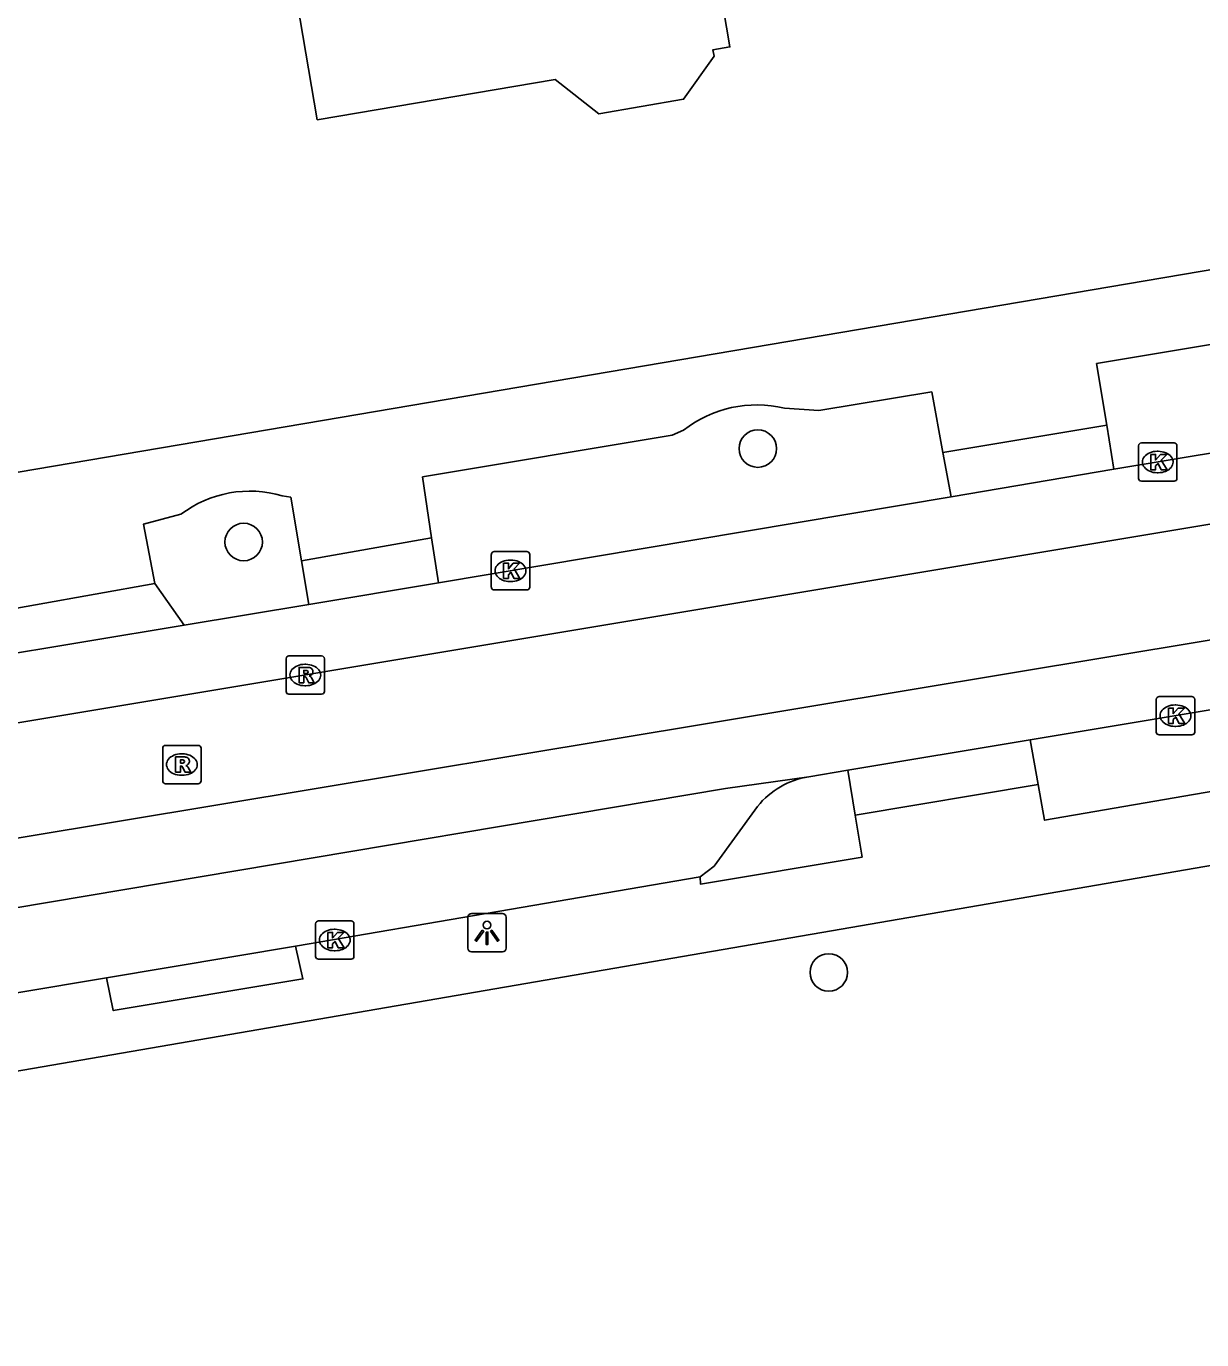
# Model space of a CAD drawing. Extents: x 161772 to 163123, y 383092 to 383917.
# Drawn here: x 162344.63 to 162375.29, y 383625.53 to 383659.79 of the extents above; entities that cross this region are included whole.
import ezdxf

# ---------------------------------------------------------------- set-up
doc = ezdxf.new("R2010")
doc.units = 0
for name, color, linetype in [('IMGEO_Boom', 7, 'Continuous'), ('IMGEO_Kolk', 7, 'Continuous'), ('IMGEO_Lichtpunt', 7, 'Continuous'), ('IMGEO_Pand', 7, 'Continuous'), ('IMGEO_Rijbaan_lokaal_gesloten', 7, 'Continuous'), ('IMGEO_Rioolput', 7, 'Continuous'), ('IMGEO_Voetpad_open', 7, 'Continuous')]:
    doc.layers.add(name, color=color, linetype=linetype)

msp = doc.modelspace()

# ---------------------------------------------------------------- linework, layer by layer
at = {"layer": 'IMGEO_Boom'}
for centre in [(162363.712, 383648.775), (162350.299, 383646.338), (162365.563, 383635.111)]:
    msp.add_circle(centre, 0.489, dxfattribs=at)
at = {"layer": 'IMGEO_Kolk'}
for p, q in [((162373.72, 383648.925), (162374.572, 383648.925)), ((162373.645, 383647.999), (162373.645, 383648.851)), ((162374.133, 383648.705), (162374.158, 383648.705)), ((162374.646, 383648.851), (162374.646, 383647.999)), ((162374.572, 383647.925), (162373.72, 383647.925)), ((162374.156, 383648.145), (162374.131, 383648.145)), ((162356.76, 383645.161), (162356.76, 383646.013)), ((162356.835, 383646.087), (162357.687, 383646.087)), ((162357.248, 383645.867), (162357.273, 383645.867)), ((162357.761, 383646.013), (162357.761, 383645.161)), ((162357.271, 383645.307), (162357.246, 383645.307)), ((162357.687, 383645.087), (162356.835, 383645.087)), ((162374.108, 383641.382), (162374.108, 383642.234)), ((162374.183, 383642.308), (162375.035, 383642.308)), ((162374.596, 383642.088), (162374.621, 383642.088)), ((162375.109, 383642.234), (162375.109, 383641.382)), ((162374.619, 383641.528), (162374.594, 383641.528)), ((162375.035, 383641.308), (162374.183, 383641.308)), ((162352.175, 383635.53), (162352.175, 383636.382)), ((162352.25, 383636.456), (162353.102, 383636.456)), ((162352.663, 383636.236), (162352.688, 383636.236)), ((162353.176, 383636.382), (162353.176, 383635.53)), ((162352.686, 383635.676), (162352.661, 383635.676)), ((162353.102, 383635.456), (162352.25, 383635.456))]:
    msp.add_line(p, q, dxfattribs=at)
for points in [[(162373.72, 383648.925), (162374.572, 383648.925)], [(162373.645, 383647.999), (162373.645, 383648.851)], [(162373.966, 383648.625), (162374.089, 383648.625), (162374.089, 383648.474), (162374.219, 383648.625), (162374.383, 383648.625), (162374.237, 383648.474), (162374.39, 383648.225), (162374.238, 383648.225), (162374.153, 383648.389), (162374.089, 383648.322), (162374.089, 383648.225), (162373.966, 383648.225), (162373.966, 383648.625)], [(162374.646, 383648.851), (162374.646, 383647.999)], [(162374.572, 383647.925), (162373.72, 383647.925)], [(162356.76, 383645.161), (162356.76, 383646.013)], [(162356.835, 383646.087), (162357.687, 383646.087)], [(162357.761, 383646.013), (162357.761, 383645.161)], [(162357.081, 383645.787), (162357.204, 383645.787), (162357.204, 383645.636), (162357.334, 383645.787), (162357.498, 383645.787), (162357.352, 383645.636), (162357.505, 383645.387), (162357.353, 383645.387), (162357.268, 383645.551), (162357.204, 383645.484), (162357.204, 383645.387), (162357.081, 383645.387), (162357.081, 383645.787)], [(162357.687, 383645.087), (162356.835, 383645.087)], [(162374.108, 383641.382), (162374.108, 383642.234)], [(162374.183, 383642.308), (162375.035, 383642.308)], [(162375.109, 383642.234), (162375.109, 383641.382)], [(162374.429, 383642.008), (162374.552, 383642.008), (162374.552, 383641.857), (162374.682, 383642.008), (162374.846, 383642.008), (162374.7, 383641.857), (162374.853, 383641.608), (162374.701, 383641.608), (162374.616, 383641.772), (162374.552, 383641.705), (162374.552, 383641.608), (162374.429, 383641.608), (162374.429, 383642.008)], [(162375.035, 383641.308), (162374.183, 383641.308)], [(162352.175, 383635.53), (162352.175, 383636.382)], [(162352.25, 383636.456), (162353.102, 383636.456)], [(162353.176, 383636.382), (162353.176, 383635.53)], [(162352.496, 383636.156), (162352.619, 383636.156), (162352.619, 383636.005), (162352.749, 383636.156), (162352.913, 383636.156), (162352.767, 383636.005), (162352.92, 383635.756), (162352.768, 383635.756), (162352.683, 383635.92), (162352.619, 383635.853), (162352.619, 383635.756), (162352.496, 383635.756), (162352.496, 383636.156)], [(162353.102, 383635.456), (162352.25, 383635.456)]]:
    msp.add_lwpolyline(points, dxfattribs=at)
for centre, start, end in [((162373.722, 383648.849), 91.552, 178.448), ((162373.722, 383648.849), 91.552, 178.448), ((162374.57, 383648.849), 1.552, 88.448), ((162374.57, 383648.849), 1.552, 88.448), ((162373.722, 383648.001), 181.552, 268.448), ((162373.722, 383648.001), 181.552, 268.448), ((162374.57, 383648.001), 271.552, 358.448), ((162374.57, 383648.001), 271.552, 358.448), ((162356.837, 383646.011), 91.552, 178.448), ((162356.837, 383646.011), 91.552, 178.448), ((162357.685, 383646.011), 1.552, 88.448), ((162357.685, 383646.011), 1.552, 88.448), ((162356.837, 383645.163), 181.552, 268.448), ((162356.837, 383645.163), 181.552, 268.448), ((162357.685, 383645.163), 271.552, 358.448), ((162357.685, 383645.163), 271.552, 358.448), ((162374.185, 383642.232), 91.552, 178.448), ((162374.185, 383642.232), 91.552, 178.448), ((162375.033, 383642.232), 1.552, 88.448), ((162375.033, 383642.232), 1.552, 88.448), ((162374.185, 383641.384), 181.552, 268.448), ((162374.185, 383641.384), 181.552, 268.448), ((162375.033, 383641.384), 271.552, 358.448), ((162375.033, 383641.384), 271.552, 358.448), ((162352.252, 383636.38), 91.552, 178.448), ((162352.252, 383636.38), 91.552, 178.448), ((162353.1, 383636.38), 1.552, 88.448), ((162353.1, 383636.38), 1.552, 88.448), ((162352.252, 383635.532), 181.552, 268.448), ((162352.252, 383635.532), 181.552, 268.448), ((162353.1, 383635.532), 271.552, 358.448), ((162353.1, 383635.532), 271.552, 358.448)]:
    msp.add_arc(centre, 0.0765, start, end, dxfattribs=at)
for centre, major_axis, ratio, start_param, end_param in [((162374.132, 383648.425), (-0.387, 0.002), 0.722429, 4.712389, 7.853982), ((162374.157, 383648.425), (-0.39, 0.002), 0.717154, 1.570796, 4.712389), ((162357.247, 383645.587), (-0.387, 0.002), 0.722429, 4.712389, 7.853982), ((162357.272, 383645.587), (-0.39, 0.002), 0.717154, 1.570796, 4.712389), ((162374.595, 383641.808), (-0.387, 0.002), 0.722429, 4.712389, 7.853982), ((162374.62, 383641.808), (-0.39, 0.002), 0.717154, 1.570796, 4.712389), ((162352.662, 383635.956), (-0.387, 0.002), 0.722429, 4.712389, 7.853982), ((162352.687, 383635.956), (-0.39, 0.002), 0.717154, 1.570796, 4.712389)]:
    msp.add_ellipse(centre, major_axis=major_axis, ratio=ratio, start_param=start_param, end_param=end_param, dxfattribs=at)
at = {"layer": 'IMGEO_Lichtpunt'}
for p, q in [((162357.051, 383636.644), (162356.243, 383636.644)), ((162357.051, 383636.644), (162356.243, 383636.644)), ((162356.149, 383636.549), (162356.149, 383635.742)), ((162356.149, 383636.549), (162356.149, 383635.742)), ((162357.145, 383635.742), (162357.145, 383636.549)), ((162357.145, 383635.742), (162357.145, 383636.549)), ((162356.243, 383635.648), (162357.051, 383635.648)), ((162356.243, 383635.648), (162357.051, 383635.648))]:
    msp.add_line(p, q, dxfattribs=at)
for points in [[(162356.523, 383636.213), (162356.562, 383636.185), (162356.374, 383635.923), (162356.336, 383635.95), (162356.523, 383636.213)], [(162356.625, 383636.165), (162356.672, 383636.165), (162356.672, 383635.843), (162356.625, 383635.843), (162356.625, 383636.165)], [(162356.735, 383636.185), (162356.773, 383636.212), (162356.96, 383635.95), (162356.921, 383635.922), (162356.735, 383636.185)]]:
    msp.add_lwpolyline(points, dxfattribs=at)
msp.add_circle((162356.648, 383636.347), 0.0994, dxfattribs=at)
for centre, start, end in [((162356.243, 383636.549), 90, 180), ((162356.243, 383636.549), 90, 180), ((162357.051, 383636.549), 0, 90), ((162357.051, 383636.549), 0, 90), ((162356.243, 383635.742), 180, 270), ((162356.243, 383635.742), 180, 270), ((162357.051, 383635.742), 270, 0), ((162357.051, 383635.742), 270, 360)]:
    msp.add_arc(centre, 0.0946, start, end, dxfattribs=at)
at = {"layer": 'IMGEO_Pand'}
msp.add_lwpolyline([(162353.499, 383673.819), (162353.906, 383671.423), (162356.796, 383671.914), (162356.404, 383674.225), (162361.31, 383675.059), (162362.31, 383669.176), (162361.326, 383669.009), (162362.146, 383664.185), (162362.983, 383659.255), (162362.543, 383659.18), (162362.572, 383659.008), (162361.777, 383657.886), (162359.569, 383657.511), (162358.429, 383658.405), (162352.221, 383657.351), (162349.482, 383673.47), (162346.329, 383672.934), (162345.754, 383672.836), (162345.72, 383673.038), (162344.641, 383679.387), (162350.664, 383680.41), (162351.728, 383674.142), (162351.831, 383673.536), (162353.499, 383673.819)], dxfattribs=at)
at = {"layer": 'IMGEO_Rijbaan_lokaal_gesloten'}
for points in [[(162396.033, 383652.056), (162373.004, 383648.235)], [(162324.048, 383640.04), (162324.366, 383638.28), (162400.705, 383651)], [(162373.004, 383648.235), (162368.756, 383647.52)], [(162289.753, 383627.613), (162289.408, 383629.436), (162310.979, 383633.067), (162401.14, 383648.038)], [(162368.756, 383647.52), (162355.378, 383645.271)], [(162370.817, 383641.176), (162401.438, 383646.278)], [(162355.378, 383645.271), (162352, 383644.711)], [(162352, 383644.711), (162348.743, 383644.172)], [(162348.743, 383644.172), (162343.501, 383643.302)], [(162366.064, 383640.384), (162370.817, 383641.176)], [(162366.064, 383640.384), (162365.043, 383640.214)], [(162365.043, 383640.214), (162362.872, 383639.912), (162333.485, 383634.967)]]:
    msp.add_lwpolyline(points, dxfattribs=at)
at = {"layer": 'IMGEO_Rioolput'}
for p, q in [((162351.407, 383642.443), (162351.407, 383643.295)), ((162351.482, 383643.369), (162352.334, 383643.369)), ((162351.895, 383643.149), (162351.92, 383643.149)), ((162352.408, 383643.295), (162352.408, 383642.443)), ((162351.918, 383642.589), (162351.893, 383642.589)), ((162352.334, 383642.369), (162351.482, 383642.369)), ((162348.262, 383641.033), (162349.114, 383641.033)), ((162348.187, 383640.107), (162348.187, 383640.959)), ((162348.675, 383640.813), (162348.7, 383640.813)), ((162349.188, 383640.959), (162349.188, 383640.107)), ((162349.114, 383640.033), (162348.262, 383640.033)), ((162348.698, 383640.253), (162348.673, 383640.253))]:
    msp.add_line(p, q, dxfattribs=at)
for points in [[(162351.407, 383642.443), (162351.407, 383643.295)], [(162351.482, 383643.369), (162352.334, 383643.369)], [(162352.408, 383643.295), (162352.408, 383642.443)], [(162351.996, 383643.067), (162351.744, 383643.069), (162351.744, 383642.669)], [(162351.744, 383642.669), (162351.868, 383642.669), (162351.868, 383642.831), (162351.879, 383642.831)], [(162351.922, 383642.988), (162351.868, 383642.988), (162351.868, 383642.907)], [(162351.868, 383642.907), (162351.92, 383642.907)], [(162351.926, 383642.802), (162351.997, 383642.669), (162352.137, 383642.669), (162352.072, 383642.795)], [(162352.334, 383642.369), (162351.482, 383642.369)], [(162348.262, 383641.033), (162349.114, 383641.033)], [(162348.187, 383640.107), (162348.187, 383640.959)], [(162348.776, 383640.731), (162348.524, 383640.733), (162348.524, 383640.333)], [(162349.188, 383640.959), (162349.188, 383640.107)], [(162348.524, 383640.333), (162348.648, 383640.333), (162348.648, 383640.495), (162348.659, 383640.495)], [(162348.702, 383640.652), (162348.648, 383640.652), (162348.648, 383640.571)], [(162348.648, 383640.571), (162348.7, 383640.571)], [(162348.706, 383640.466), (162348.777, 383640.333), (162348.917, 383640.333), (162348.852, 383640.459)], [(162349.114, 383640.033), (162348.262, 383640.033)]]:
    msp.add_lwpolyline(points, dxfattribs=at)
for centre, radius, start, end in [((162351.484, 383643.293), 0.0765, 91.552, 178.448), ((162351.484, 383643.293), 0.0765, 91.552, 178.448), ((162352.332, 383643.293), 0.0765, 1.552, 88.448), ((162352.332, 383643.293), 0.0765, 1.552, 88.448), ((162351.878, 383642.778), 0.0533, 26.0293, 88.6989), ((162351.904, 383643.096), 0.19, 274.7715, 282.9687), ((162351.928, 383642.892), 0.0964, 77.0061, 93.1865), ((162351.942, 383642.949), 0.0378, 276.6634, 79.6772), ((162351.995, 383642.957), 0.109, 350.3612, 89.416), ((162351.993, 383642.957), 0.112, 277.5842, 350.9817), ((162351.977, 383642.742), 0.108, 29.5134, 73.7905), ((162351.484, 383642.445), 0.0765, 181.552, 268.448), ((162351.484, 383642.445), 0.0765, 181.552, 268.448), ((162352.332, 383642.445), 0.0765, 271.552, 358.448), ((162352.332, 383642.445), 0.0765, 271.552, 358.448), ((162348.264, 383640.957), 0.0765, 91.552, 178.448), ((162348.264, 383640.957), 0.0765, 91.552, 178.448), ((162349.112, 383640.957), 0.0765, 1.552, 88.448), ((162349.112, 383640.957), 0.0765, 1.552, 88.448), ((162348.775, 383640.621), 0.109, 350.3612, 89.416), ((162348.658, 383640.442), 0.0533, 26.0293, 88.6989), ((162348.684, 383640.76), 0.19, 274.7715, 282.9687), ((162348.708, 383640.556), 0.0964, 77.0061, 93.1865), ((162348.722, 383640.613), 0.0378, 276.6634, 79.6772), ((162348.773, 383640.621), 0.112, 277.5842, 350.9817), ((162348.757, 383640.406), 0.108, 29.5134, 73.7905), ((162348.264, 383640.109), 0.0765, 181.552, 268.448), ((162348.264, 383640.109), 0.0765, 181.552, 268.448), ((162349.112, 383640.109), 0.0765, 271.552, 358.448), ((162349.112, 383640.109), 0.0765, 271.552, 358.448)]:
    msp.add_arc(centre, radius, start, end, dxfattribs=at)
for centre, major_axis, ratio, start_param, end_param in [((162351.894, 383642.869), (-0.387, 0.002), 0.722429, 4.712389, 7.853982), ((162351.919, 383642.869), (-0.39, 0.002), 0.717154, 1.570796, 4.712389), ((162348.674, 383640.533), (-0.387, 0.002), 0.722429, 4.712389, 7.853982), ((162348.699, 383640.533), (-0.39, 0.002), 0.717154, 1.570796, 4.712389)]:
    msp.add_ellipse(centre, major_axis=major_axis, ratio=ratio, start_param=start_param, end_param=end_param, dxfattribs=at)
at = {"layer": 'IMGEO_Voetpad_open'}
for points in [[(162401.886, 383657.92), (162324.273, 383644.745)], [(162372.814, 383649.387), (162372.551, 383650.994), (162387.376, 383653.467), (162387.941, 383653.686)], [(162364.405, 383649.83), (162365.305, 383649.768), (162368.252, 383650.255), (162368.543, 383648.676)], [(162355.203, 383646.444), (162354.966, 383648.036), (162361.476, 383649.128), (162361.776, 383649.258)], [(162368.543, 383648.676), (162372.814, 383649.387)], [(162372.814, 383649.387), (162373.004, 383648.235)], [(162368.756, 383647.52), (162368.543, 383648.676)], [(162351.307, 383647.546), (162351.529, 383647.508), (162351.808, 383645.849)], [(162347.978, 383645.254), (162347.682, 383646.802), (162348.66, 383647.062)], [(162351.808, 383645.849), (162355.203, 383646.444)], [(162355.203, 383646.444), (162355.378, 383645.271)], [(162352, 383644.711), (162351.808, 383645.849)], [(162406.496, 383645.939), (162406.633, 383645.187), (162371.192, 383639.08), (162371.026, 383640.009)], [(162423.412, 383645.583), (162412.338, 383644.315), (162376.943, 383638.143), (162297.948, 383624.537)], [(162343.302, 383644.419), (162347.978, 383645.254)], [(162348.743, 383644.172), (162347.978, 383645.254)], [(162371.026, 383640.009), (162370.817, 383641.176)], [(162366.255, 383639.212), (162366.064, 383640.384)], [(162371.026, 383640.009), (162366.255, 383639.212)], [(162362.212, 383637.601), (162362.573, 383637.879), (162363.708, 383639.443)], [(162366.255, 383639.212), (162366.433, 383638.121), (162362.213, 383637.413), (162362.212, 383637.601)], [(162362.212, 383637.601), (162351.654, 383635.792)], [(162351.654, 383635.792), (162351.847, 383634.943), (162346.896, 383634.117), (162346.72, 383634.969)], [(162346.72, 383634.969), (162351.654, 383635.792)], [(162346.72, 383634.969), (162337.2, 383633.38), (162336.656, 383633.44)]]:
    msp.add_lwpolyline(points, dxfattribs=at)
for centre, radius, start, end in [((162363.686, 383646.805), 3.109, 76.6378, 127.9117), ((162350.466, 383644.663), 3.003, 73.7468, 126.9772), ((162365.354, 383638.133), 2.104, 98.5138, 141.5015)]:
    msp.add_arc(centre, radius, start, end, dxfattribs=at)

doc.saveas('drawing.dxf')
